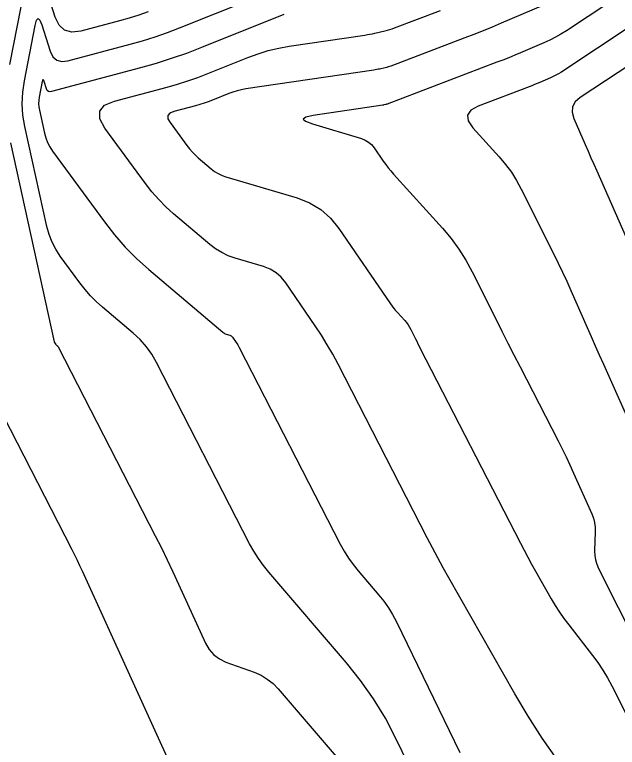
# Model space of a CAD drawing. Extents: x 1354696 to 1366163, y 660729 to 670380.
# Drawn here: x 1361777 to 1361830, y 664770.6 to 664835 of the extents above; entities that cross this region are included whole.
import ezdxf

# ---------------------------------------------------------------- set-up
doc = ezdxf.new("R2010")
doc.units = 0
doc.layers.add('R_Contours', color=7, linetype='Continuous')

msp = doc.modelspace()

# ---------------------------------------------------------------- linework, layer by layer
at = {"layer": 'R_Contours'}
for points in [[(1361778.212, 664838.986), (1361776.582, 664830.63)], [(1361817.057, 664757.951), (1361810.542, 664771.38), (1361809.615, 664773.145), (1361808.581, 664774.84), (1361807.44, 664776.464), (1361806.192, 664778.018), (1361799.375, 664785.975), (1361798.898, 664786.567), (1361798.457, 664787.183), (1361798.053, 664787.824), (1361797.686, 664788.49), (1361789.5, 664804.426), (1361789.087, 664805.144), (1361788.609, 664805.811), (1361788.067, 664806.428), (1361787.461, 664806.993), (1361784.75, 664809.29), (1361784.208, 664809.776), (1361783.698, 664810.292), (1361783.22, 664810.838), (1361782.772, 664811.412), (1361781.047, 664813.769), (1361780.649, 664814.374), (1361780.321, 664815.01), (1361780.061, 664815.677), (1361779.87, 664816.374), (1361777.936, 664825.162), (1361777.767, 664826.167), (1361777.703, 664827.173), (1361777.743, 664828.18), (1361777.888, 664829.189), (1361778.837, 664834.055), (1361778.962, 664834.503), (1361779.103, 664834.658), (1361779.261, 664834.52), (1361779.436, 664834.089), (1361780.17, 664831.779), (1361780.403, 664831.293), (1361780.738, 664830.99), (1361781.173, 664830.871), (1361781.708, 664830.935), (1361787.182, 664832.392), (1361788.284, 664832.704), (1361789.375, 664833.048), (1361790.455, 664833.426), (1361791.524, 664833.837), (1361804.182, 664838.923)], [(1361788.782, 664835.256), (1361787.949, 664834.964), (1361787.107, 664834.699), (1361786.257, 664834.458), (1361782.839, 664833.549), (1361782.058, 664833.455), (1361781.424, 664833.629), (1361780.936, 664834.07), (1361780.595, 664834.779), (1361779.24, 664839.045)], [(1361829.351, 664836.101), (1361825.519, 664833.58), (1361825.046, 664833.283), (1361824.561, 664833.008), (1361824.064, 664832.756), (1361823.555, 664832.525), (1361821.496, 664831.645), (1361820.98, 664831.428), (1361820.462, 664831.216), (1361819.942, 664831.009), (1361819.42, 664830.807), (1361809.776, 664827.138), (1361809.744, 664827.126), (1361809.712, 664827.116), (1361809.679, 664827.106), (1361809.646, 664827.098), (1361809.513, 664827.068), (1361809.48, 664827.061), (1361809.446, 664827.054), (1361809.413, 664827.048), (1361809.379, 664827.043), (1361803.269, 664826.14), (1361802.62, 664825.998), (1361802.395, 664825.825), (1361802.593, 664825.623), (1361803.215, 664825.389), (1361807.523, 664824.104), (1361807.85, 664823.977), (1361808.142, 664823.801), (1361808.399, 664823.576), (1361808.62, 664823.303), (1361809.434, 664822.114), (1361809.643, 664821.821), (1361809.86, 664821.535), (1361810.088, 664821.256), (1361810.325, 664820.986), (1361814.64, 664816.215), (1361815.391, 664815.326), (1361816.076, 664814.393), (1361816.697, 664813.415), (1361817.251, 664812.392), (1361819.34, 664808.213), (1361819.864, 664807.168), (1361820.39, 664806.126), (1361820.919, 664805.084), (1361821.452, 664804.045), (1361824.793, 664797.54), (1361825.149, 664796.835), (1361825.495, 664796.125), (1361825.832, 664795.411), (1361826.16, 664794.692), (1361827.756, 664791.121), (1361827.902, 664790.737), (1361828.003, 664790.345), (1361828.057, 664789.943), (1361828.065, 664789.533), (1361828.007, 664787.874), (1361828.017, 664787.465), (1361828.078, 664787.067), (1361828.189, 664786.679), (1361828.35, 664786.303), (1361835.281, 664772.535)], [(1361824.712, 664769.516), (1361823.407, 664771.392), (1361822.17, 664773.315), (1361821.003, 664775.284), (1361815.194, 664785.501), (1361814.705, 664786.372), (1361814.225, 664787.248), (1361813.755, 664788.129), (1361813.294, 664789.015), (1361805.456, 664804.274), (1361804.995, 664805.138), (1361804.508, 664805.986), (1361803.994, 664806.818), (1361803.453, 664807.635), (1361800.861, 664811.42), (1361800.464, 664811.91), (1361800.004, 664812.312), (1361799.48, 664812.628), (1361798.893, 664812.856), (1361796.416, 664813.595), (1361795.813, 664813.809), (1361795.241, 664814.081), (1361794.7, 664814.411), (1361794.192, 664814.8), (1361791.005, 664817.498), (1361790.33, 664818.105), (1361789.693, 664818.749), (1361789.096, 664819.43), (1361788.538, 664820.147), (1361784.963, 664825.029), (1361784.522, 664825.851), (1361784.515, 664826.521), (1361784.941, 664827.037), (1361785.8, 664827.4), (1361790.427, 664828.631), (1361791.339, 664828.889), (1361792.242, 664829.174), (1361793.135, 664829.486), (1361794.02, 664829.826), (1361797.539, 664831.24), (1361798.426, 664831.567), (1361799.328, 664831.84), (1361800.244, 664832.059), (1361801.175, 664832.225), (1361807.814, 664833.205), (1361808.035, 664833.24), (1361808.256, 664833.279), (1361808.476, 664833.323), (1361808.695, 664833.371), (1361809.571, 664833.57), (1361809.788, 664833.624), (1361810.004, 664833.685), (1361810.217, 664833.754), (1361810.428, 664833.83), (1361814.461, 664835.364)], [(1361823.467, 664835.815), (1361819.795, 664834.246), (1361818.998, 664833.911), (1361818.199, 664833.583), (1361817.396, 664833.264), (1361816.59, 664832.952), (1361810.102, 664830.484), (1361809.981, 664830.44), (1361809.858, 664830.4), (1361809.734, 664830.365), (1361809.608, 664830.334), (1361809.104, 664830.219), (1361808.978, 664830.192), (1361808.851, 664830.167), (1361808.724, 664830.144), (1361808.596, 664830.124), (1361797.354, 664828.463), (1361796.971, 664828.395), (1361796.595, 664828.305), (1361796.224, 664828.193), (1361795.86, 664828.059), (1361794.414, 664827.478), (1361794.051, 664827.338), (1361793.684, 664827.21), (1361793.313, 664827.093), (1361792.938, 664826.987), (1361791.037, 664826.481), (1361790.684, 664826.332), (1361790.509, 664826.12), (1361790.512, 664825.845), (1361790.693, 664825.507), (1361792.162, 664823.502), (1361792.391, 664823.207), (1361792.637, 664822.927), (1361792.898, 664822.663), (1361793.176, 664822.413), (1361794.318, 664821.446), (1361794.613, 664821.221), (1361794.926, 664821.029), (1361795.258, 664820.872), (1361795.607, 664820.748), (1361801.852, 664818.885), (1361802.952, 664818.457), (1361803.934, 664817.866), (1361804.797, 664817.112), (1361805.54, 664816.194), (1361810.08, 664809.565), (1361810.218, 664809.37), (1361810.362, 664809.18), (1361810.513, 664808.996), (1361810.67, 664808.816), (1361811.316, 664808.102), (1361811.467, 664807.923), (1361811.605, 664807.735), (1361811.73, 664807.539), (1361811.842, 664807.333), (1361812.262, 664806.491), (1361812.368, 664806.281), (1361812.474, 664806.071), (1361812.58, 664805.861), (1361812.687, 664805.652), (1361821.482, 664788.53), (1361821.804, 664787.912), (1361822.132, 664787.297), (1361822.466, 664786.687), (1361822.807, 664786.079), (1361824.184, 664783.657), (1361824.539, 664783.059), (1361824.915, 664782.475), (1361825.312, 664781.904), (1361825.729, 664781.348), (1361827.816, 664778.673), (1361828.29, 664778.034), (1361828.731, 664777.374), (1361829.139, 664776.693), (1361829.514, 664775.991), (1361835.667, 664763.767)], [(1361800.69, 664835.013), (1361793.442, 664832.1), (1361792.128, 664831.596), (1361790.802, 664831.132), (1361789.461, 664830.709), (1361788.107, 664830.326), (1361780.275, 664828.241), (1361780.123, 664828.223), (1361780, 664828.257), (1361779.905, 664828.343), (1361779.839, 664828.48), (1361779.632, 664829.134), (1361779.582, 664829.256), (1361779.537, 664829.295), (1361779.497, 664829.251), (1361779.462, 664829.124), (1361779.194, 664827.747), (1361779.153, 664827.462), (1361779.141, 664827.177), (1361779.159, 664826.892), (1361779.207, 664826.608), (1361779.653, 664824.582), (1361779.769, 664824.159), (1361779.926, 664823.755), (1361780.126, 664823.37), (1361780.366, 664823.003), (1361784.929, 664816.771), (1361785.808, 664815.642), (1361786.749, 664814.57), (1361787.751, 664813.556), (1361788.815, 664812.6), (1361795.341, 664807.073), (1361795.405, 664807.024), (1361795.474, 664806.982), (1361795.546, 664806.948), (1361795.622, 664806.921), (1361795.934, 664806.828), (1361796.008, 664806.799), (1361796.074, 664806.759), (1361796.132, 664806.708), (1361796.182, 664806.646), (1361796.509, 664806.169), (1361796.577, 664806.066), (1361796.642, 664805.961), (1361796.703, 664805.854), (1361796.762, 664805.746), (1361805.65, 664788.44), (1361805.99, 664787.824), (1361806.363, 664787.231), (1361806.771, 664786.661), (1361807.213, 664786.114), (1361809.048, 664783.972), (1361809.488, 664783.424), (1361809.89, 664782.852), (1361810.255, 664782.254), (1361810.581, 664781.632), (1361816.154, 664770.145)], [(1361831.494, 664834.178), (1361825.033, 664829.927), (1361824.817, 664829.792), (1361824.595, 664829.666), (1361824.369, 664829.551), (1361824.136, 664829.445), (1361823.197, 664829.044), (1361822.961, 664828.945), (1361822.725, 664828.848), (1361822.487, 664828.754), (1361822.249, 664828.662), (1361817.76, 664826.954), (1361817.126, 664826.604), (1361816.839, 664826.172), (1361816.898, 664825.656), (1361817.304, 664825.057), (1361819.623, 664822.493), (1361820.179, 664821.835), (1361820.686, 664821.145), (1361821.145, 664820.421), (1361821.556, 664819.665), (1361824.41, 664813.952), (1361824.801, 664813.158), (1361825.181, 664812.36), (1361825.552, 664811.557), (1361825.913, 664810.749), (1361827.338, 664807.508), (1361827.694, 664806.698), (1361828.052, 664805.889), (1361828.412, 664805.08), (1361828.772, 664804.272), (1361831.63, 664797.878)], [(1361834.437, 664832.782), (1361826.734, 664827.713), (1361826.307, 664827.34), (1361826.073, 664826.909), (1361826.033, 664826.421), (1361826.185, 664825.874), (1361827.183, 664823.574), (1361827.432, 664823), (1361827.683, 664822.425), (1361827.934, 664821.851), (1361828.186, 664821.277), (1361834.842, 664806.135)], [(1361776.664, 664823.716), (1361780.513, 664806.228), (1361780.52, 664806.204), (1361780.529, 664806.18), (1361780.541, 664806.158), (1361780.555, 664806.137), (1361780.615, 664806.054), (1361780.631, 664806.034), (1361780.648, 664806.014), (1361780.666, 664805.996), (1361780.685, 664805.979), (1361780.78, 664805.898), (1361780.801, 664805.879), (1361780.82, 664805.857), (1361780.837, 664805.833), (1361780.852, 664805.808), (1361789.399, 664789.168), (1361789.929, 664788.121), (1361790.446, 664787.069), (1361790.951, 664786.01), (1361791.444, 664784.945), (1361793.814, 664779.741), (1361794.131, 664779.186), (1361794.536, 664778.725), (1361795.027, 664778.359), (1361795.606, 664778.086), (1361798.093, 664777.184), (1361798.691, 664776.924), (1361799.241, 664776.595), (1361799.743, 664776.196), (1361800.197, 664775.729), (1361805.816, 664769.171)], [(1361791.026, 664768.437), (1361782.995, 664786.071), (1361782.774, 664786.548), (1361782.548, 664787.023), (1361782.316, 664787.495), (1361782.079, 664787.964), (1361774.244, 664803.217)]]:
    msp.add_lwpolyline(points, dxfattribs=at)

doc.saveas('drawing.dxf')
